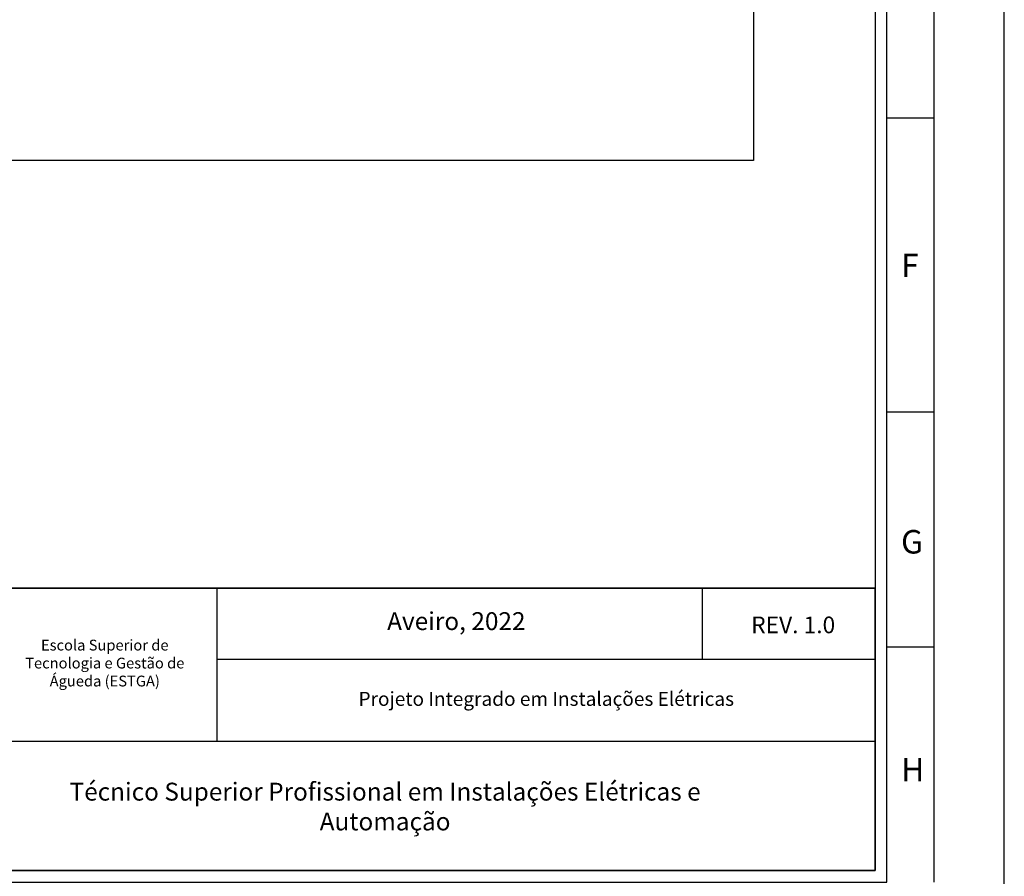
# Model space of a CAD drawing. Header units: millimetres. Extents: x -559 to 10735, y -2326 to 222.
# Tile 532 of 656: x 5576 to 5741, y -2111 to -1967. Entities that reach past the tile are written whole.
import ezdxf

# ---------------------------------------------------------------- set-up
doc = ezdxf.new("R2010")
doc.units = ezdxf.units.MM
doc.header["$LTSCALE"] = 4
for name, color, linetype in [('Cabeçalho', 252, 'Continuous'), ('Extremos da Area Total', 253, 'Continuous'), ('Modelo', 251, 'Continuous'), ('Texto Cabeçalho', 3, 'Continuous')]:
    doc.layers.add(name, color=color, linetype=linetype)

msp = doc.modelspace()

# ---------------------------------------------------------------- linework, layer by layer
at = {"layer": 'Cabeçalho'}
msp.add_line((5690.46, -2074.67), (5690.46, -2062.67), dxfattribs=at)
at = {"layer": 'Extremos da Area Total'}
msp.add_lwpolyline([(5196.19, -1862.34), (5196.19, -1845.41), (5699, -1845.41), (5699, -1990.69), (5196.19, -1990.69), (5196.19, -1865.19)], dxfattribs=at)
at = {"layer": 'Modelo'}
for p, q in [((5729.36, -1835.28), (5729.36, -2112.1)), ((5729.36, -1934.14), (5729.36, -2033.01)), ((5729.36, -1983.57), (5721.45, -1983.57)), ((5721.45, -2033.01), (5729.36, -2033.01)), ((5729.36, -2033.01), (5729.36, -2112.1)), ((5608.74, -2062.67), (5608.74, -2088.37)), ((5729.36, -2072.55), (5721.45, -2072.55)), ((5719.47, -2074.67), (5608.74, -2074.67)), ((5533.61, -2088.37), (5719.47, -2088.37))]:
    msp.add_line(p, q, dxfattribs=at)
for points in [[(5153.96, -2131.87), (5741.22, -2131.87), (5741.22, -1716.64), (5153.96, -1716.64)], [(5173.74, -2112.1), (5721.45, -2112.1), (5721.45, -1736.41), (5173.74, -1736.41)], [(5719.47, -2110.12), (5175.71, -2110.12), (5175.71, -1738.39), (5719.47, -1738.39)], [(5175.71, -2062.67), (5719.47, -2062.67), (5719.47, -2110.12), (5175.71, -2110.12)], [(5719.47, -2062.67), (5175.71, -2062.67), (5175.71, -2110.12), (5719.47, -2110.12)]]:
    msp.add_lwpolyline(points, close=True, dxfattribs=at)

# ---------------------------------------------------------------- texts
at = {"layer": 'Modelo', "char_height": 3.95, "attachment_point": 1}
for s, insert in [('F', (5723.85, -2006.39)), ('G', (5723.85, -2052.87)), ('H', (5723.85, -2091.2))]:
    msp.add_mtext_dynamic_manual_height_columns(s, width=54.2922, gutter_width=19.77, heights=[0], dxfattribs=dict(at, insert=insert))
at = {"layer": 'Texto Cabeçalho', "attachment_point": 1}
for s, width, gutter_width, heights, insert, char_height in [('\\pxqc;Aveiro, 2022', 75.4428, 15.03, [0], (5611.31, -2066.69), 3.0069), ('\\pxqc;REV. 1.0', 36.2883, 14.04, [0], (5687.56, -2067.42), 2.8087), ('\\pxqc;Escola Superior de Tecnologia e Gestão de Águeda (ESTGA)', 31.6702, 9.06, [9.87], (5574.05, -2071.32), 1.8128), ('\\pxqc;Projeto Integrado em Instalações Elétricas', 83.8204, 11.76, [8.85], (5622.25, -2080.09), 2.3515), ('\\pxqc;Técnico Superior Profissional em Instalações Elétricas e Automação', 122.3106, 15.03, [10.93], (5575.89, -2095.37), 3.0069)]:
    msp.add_mtext_dynamic_manual_height_columns(s, width=width, gutter_width=gutter_width, heights=heights, dxfattribs=dict(at, insert=insert, char_height=char_height))

doc.saveas('drawing.dxf')
